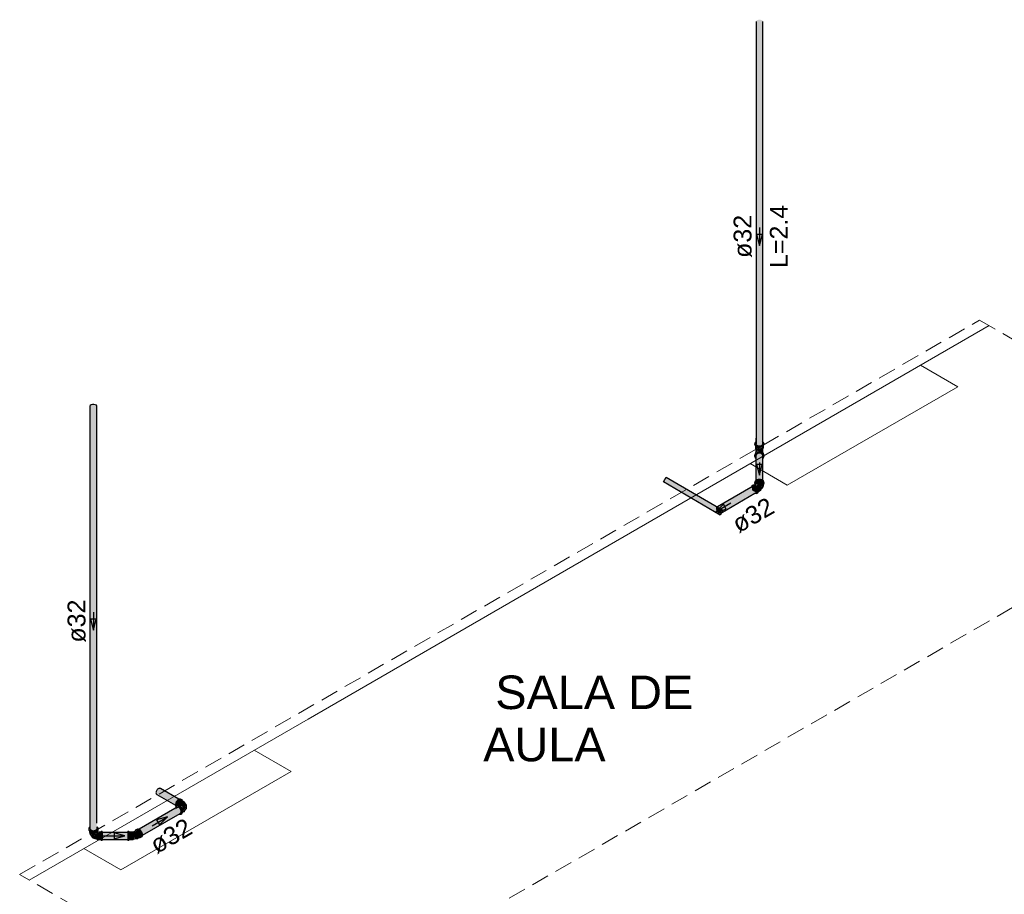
# Model space of a CAD drawing. Header units: millimetres. Extents: x 567 to 934, y -1 to 364.
# Tile 815 of 1056: x 784 to 795, y 127 to 137. Entities that reach past the tile are written whole.
import ezdxf

# ---------------------------------------------------------------- set-up
doc = ezdxf.new("R2010")
doc.units = ezdxf.units.MM
doc.header["$MEASUREMENT"] = 0
doc.linetypes.add('JIS_02_2.0', pattern=[0.3, 0.2, -0.1])
doc.linetypes.add('NULL', pattern=[0])
for name, color, linetype, lineweight in [('A-AREA-IDEN', 7, 'Continuous', 9), ('A-WALL', 7, 'Continuous', 25), ('AF-Condutos Reúso', 200, 'Continuous', 25), ('AF-Conexões Reúso', 216, 'Continuous', 18), ('AF-Sentido conduto Reúso', 200, 'Continuous', 30), ('AF-Textos conduto Reúso', 7, 'Continuous', 9), ('DI-Elementos em corte', 9, 'Continuous', 18), ('DI-Área do detalhe', 10, 'JIS_02_2.0', 0), ('Q-SPCQ', 7, 'Continuous', 13)]:
    doc.layers.add(name, color=color, linetype=linetype, lineweight=lineweight)
doc.styles.add('Arial', font='arial.ttf')

msp = doc.modelspace()

# ---------------------------------------------------------------- hatches: boundary and pattern name
at = {"layer": 'AF-Condutos Reúso', "linetype": 'Continuous'}
for points in [[(792.512, 132.094), (792.526, 132.089), (792.542, 132.087), (792.557, 132.09), (792.57, 132.096), (792.578, 136.824), (792.578, 132.104), (792.578, 136.833), (792.573, 136.842), (792.561, 136.849), (792.546, 136.852), (792.53, 136.852), (792.515, 136.847), (792.505, 136.84), (792.501, 136.831), (792.501, 132.111), (792.503, 136.822), (792.503, 132.102)], [(792.501, 132.13), (792.503, 132.102), (792.503, 136.822)], [(792.57, 132.096), (792.578, 132.104), (792.578, 136.824)], [(792.578, 132.113), (792.578, 136.833), (792.578, 132.175)], [(785.064, 127.794), (785.078, 127.789), (785.094, 127.787), (785.11, 127.79), (785.122, 127.796), (785.13, 132.524), (785.13, 127.804), (785.131, 132.533), (785.125, 132.542), (785.113, 132.549), (785.098, 132.552), (785.082, 132.552), (785.067, 132.547), (785.057, 132.54), (785.053, 132.531), (785.053, 127.811), (785.055, 132.522), (785.055, 127.802)], [(785.053, 127.83), (785.055, 127.802), (785.055, 132.522)], [(785.122, 127.796), (785.13, 127.804), (785.13, 132.524)], [(785.131, 127.813), (785.131, 132.533), (785.13, 127.875)], [(792.5, 132.132), (792.5, 132.108), (792.506, 132.099)], [(792.5, 131.704), (792.504, 131.707), (792.504, 131.989)], [(792.504, 131.989), (792.5, 131.977), (792.5, 131.703), (792.5, 131.704)], [(792.505, 131.707), (792.514, 132), (792.504, 131.989), (792.504, 131.707)], [(792.505, 131.709), (792.514, 131.712), (792.514, 132)], [(792.516, 131.713), (792.529, 132.006), (792.514, 132), (792.514, 131.712)], [(792.516, 131.715), (792.529, 131.717), (792.529, 132.006)], [(792.53, 131.717), (792.545, 132.007), (792.529, 132.006), (792.529, 131.717)], [(792.53, 131.719), (792.545, 131.717), (792.545, 132.007)], [(792.547, 131.717), (792.56, 132.002), (792.545, 132.007), (792.545, 131.717)], [(792.56, 131.715), (792.56, 132.002), (792.547, 131.718)], [(792.561, 131.713), (792.572, 131.992), (792.56, 132.002), (792.56, 131.714)], [(792.572, 131.71), (792.572, 131.992), (792.561, 131.714)], [(792.577, 131.945), (792.578, 131.704), (792.578, 131.98), (792.572, 131.992), (792.572, 131.708), (792.572, 131.707)], [(792.577, 131.945), (792.572, 131.709), (792.577, 131.704)], [(792.07, 131.406), (792.074, 131.406), (792.49, 131.642), (792.487, 131.647), (792.45, 131.625)], [(792.495, 131.645), (792.074, 131.406), (792.08, 131.405), (792.495, 131.632)], [(792.45, 131.608), (792.08, 131.405), (792.085, 131.402)], [(792.507, 131.638), (792.45, 131.608), (792.085, 131.402), (792.102, 131.387), (792.525, 131.612)], [(792.11, 131.373), (792.527, 131.614), (792.102, 131.387)], [(792.524, 131.578), (792.53, 131.586), (792.112, 131.345), (792.106, 131.337)], [(792.525, 131.612), (792.11, 131.373), (792.529, 131.598)], [(792.113, 131.358), (792.531, 131.599), (792.11, 131.373)], [(792.53, 131.598), (792.113, 131.358), (792.112, 131.345), (792.53, 131.586)], [(786.013, 128.098), (785.797, 128.231), (785.794, 128.224), (786.013, 128.097)], [(786.009, 128.084), (786.013, 128.097), (785.794, 128.224)], [(786.01, 128.084), (785.794, 128.224), (785.794, 128.198), (786.009, 128.074)], [(786.009, 128.074), (785.794, 128.198), (786.008, 128.071)], [(786.009, 128.071), (785.794, 128.198), (785.8, 128.191)], [(786.013, 128.098), (785.8, 128.239), (785.797, 128.231)], [(786.021, 128.112), (785.81, 128.251), (785.8, 128.239), (786.021, 128.112)], [(786.021, 128.112), (785.8, 128.239), (786.012, 128.099)], [(786.03, 128.125), (785.822, 128.259), (785.81, 128.251), (786.03, 128.124)], [(786.029, 128.125), (785.81, 128.251), (786.019, 128.113)], [(786.04, 128.134), (785.833, 128.261), (785.822, 128.259), (786.04, 128.133)], [(786.039, 128.134), (785.822, 128.259), (786.029, 128.126)], [(786.046, 128.138), (785.833, 128.261), (786.038, 128.135)], [(785.833, 128.261), (786.06, 128.131), (785.841, 128.257)], [(785.841, 128.257), (786.046, 128.138), (786.047, 128.139)], [(786.025, 128.048), (785.602, 127.804), (785.602, 127.803), (786.003, 128.033), (785.604, 127.802), (785.612, 127.797), (786.007, 128.025), (786.034, 128.051)], [(786.007, 128.025), (786.046, 128.047), (786.034, 128.051)], [(785.602, 127.804), (785.604, 127.802), (786.003, 128.033)], [(786.007, 128.025), (785.612, 127.797), (785.613, 127.796), (786.005, 128.009), (785.624, 127.788), (785.623, 127.786), (786.066, 128.024), (786.057, 128.038), (786.046, 128.047)], [(785.613, 127.796), (785.622, 127.787), (786.005, 128.009)], [(785.631, 127.773), (786.066, 128.024), (785.624, 127.787)], [(785.631, 127.772), (786.072, 128.01), (786.066, 128.024), (785.631, 127.773)], [(785.638, 127.759), (786.072, 128.01), (785.633, 127.773)], [(785.637, 127.758), (786.073, 127.996), (786.072, 128.01), (785.637, 127.758)], [(785.641, 127.746), (786.073, 127.996), (785.639, 127.759)], [(786.047, 127.971), (786.07, 127.985), (786.073, 127.996), (785.64, 127.746), (785.64, 127.745), (786.046, 127.972), (785.641, 127.737)], [(786.062, 127.98), (785.641, 127.737), (785.641, 127.736)], [(786.046, 127.972), (785.642, 127.746), (785.641, 127.738)], [(785.478, 127.763), (785.191, 127.768), (785.191, 127.763), (785.478, 127.763)], [(785.191, 127.768), (785.478, 127.763), (785.478, 127.768)], [(785.191, 127.763), (785.191, 127.751), (785.478, 127.751), (785.478, 127.763)], [(785.478, 127.738), (785.191, 127.751), (785.191, 127.736), (785.478, 127.736)], [(785.191, 127.751), (785.478, 127.738), (785.478, 127.751)], [(785.191, 127.72), (785.478, 127.72), (785.478, 127.736), (785.191, 127.736)], [(785.191, 127.705), (785.478, 127.705), (785.478, 127.72), (785.191, 127.72)], [(785.191, 127.705), (785.478, 127.696), (785.478, 127.705)], [(785.191, 127.69), (785.478, 127.69), (785.478, 127.696), (785.191, 127.705)]]:
    msp.add_hatch(color=201, dxfattribs=at).paths.add_polyline_path(points)
h = msp.add_hatch(color=201, dxfattribs=at)
h.paths.add_polyline_path([(791.498, 131.74), (791.467, 131.686), (791.666, 131.569), (791.729, 131.605)])
h.paths.add_polyline_path([(791.835, 131.543), (791.729, 131.605), (791.666, 131.569), (791.772, 131.507)])
h.paths.add_polyline_path([(791.835, 131.543), (791.772, 131.507), (792.099, 131.315), (792.115, 131.342), (792.106, 131.337), (792.102, 131.336), (792.097, 131.335), (792.092, 131.337), (792.086, 131.339), (792.081, 131.343), (792.075, 131.348), (792.07, 131.355), (792.048, 131.349), (792.064, 131.365), (792.063, 131.368), (792.059, 131.376), (792.059, 131.382), (792.058, 131.39), (792.06, 131.395), (792.062, 131.4), (792.065, 131.403), (792.069, 131.406)])
at = {"layer": 'AF-Conexões Reúso', "linetype": 'Continuous'}
for points in [[(792.578, 132.132), (792.578, 132.11), (792.574, 132.101), (792.576, 132.09), (792.525, 132.082), (792.502, 132.09), (792.486, 132.112), (792.486, 132.103), (792.502, 132.082), (792.525, 132.074), (792.553, 132.074), (792.576, 132.082), (792.59, 132.095), (792.59, 132.119)], [(792.493, 132.127), (792.486, 132.112), (792.5, 132.092), (792.504, 132.1), (792.515, 132.086), (792.525, 132.082), (792.5, 132.108), (792.5, 132.125)], [(792.578, 132.125), (792.565, 132.138), (792.574, 132.101)], [(792.5, 131.948), (792.5, 131.974), (792.509, 131.995), (792.513, 132.012), (792.5, 131.99), (792.495, 131.993), (792.486, 131.981)], [(792.59, 131.992), (792.584, 132.002), (792.565, 132.018), (792.539, 132.024), (792.513, 132.018), (792.495, 132.004), (792.495, 131.987), (792.513, 132.012), (792.515, 132), (792.525, 132.004), (792.525, 132.016), (792.565, 132.012), (792.592, 131.975)], [(792.496, 132.086), (792.496, 132.06), (792.499, 132.083)], [(792.499, 132.083), (792.496, 132.06), (792.5, 132.055)], [(792.5, 132.082), (792.5, 132.054), (792.506, 132.078)], [(792.5, 132.055), (792.5, 132.025), (792.515, 132.046)], [(792.501, 132.058), (792.508, 132.049), (792.508, 132.079)], [(792.504, 132.1), (792.502, 132.09), (792.515, 132.086)], [(792.503, 132.012), (792.515, 132.033), (792.508, 132.032)], [(792.508, 132.049), (792.517, 132.045), (792.517, 132.076), (792.508, 132.078)], [(792.51, 131.995), (792.514, 132), (792.513, 132.012)], [(792.511, 132.018), (792.517, 132.02), (792.517, 132.038)], [(792.515, 132.094), (792.525, 132.082), (792.525, 132.088)], [(792.517, 132.074), (792.517, 132.045), (792.526, 132.074)], [(792.517, 132.046), (792.539, 132.041), (792.539, 132.073), (792.528, 132.074)], [(792.517, 132.036), (792.517, 132.02), (792.526, 132.038)], [(792.527, 132.023), (792.527, 132.038), (792.52, 132.022)], [(792.574, 132.101), (792.549, 132.09), (792.525, 132.091), (792.525, 132.083), (792.576, 132.09)], [(792.525, 132.016), (792.525, 132.006), (792.545, 132.007), (792.565, 131.998), (792.565, 132.012), (792.545, 132.014)], [(792.539, 132.043), (792.527, 132.041), (792.53, 132.023)], [(792.561, 132.036), (792.539, 132.043), (792.53, 132.023), (792.539, 132.024), (792.55, 132.016), (792.546, 132.025), (792.561, 132.02)], [(792.539, 132.043), (792.549, 132.073), (792.539, 132.073)], [(792.561, 132.046), (792.561, 132.076), (792.551, 132.045), (792.55, 132.073), (792.54, 132.043)], [(792.559, 132.074), (792.55, 132.074), (792.551, 132.045)], [(792.569, 132.078), (792.561, 132.076), (792.561, 132.045)], [(792.567, 132.018), (792.561, 132.038), (792.561, 132.021)], [(792.57, 132.032), (792.561, 132.038), (792.567, 132.017)], [(792.577, 132.054), (792.576, 132.082), (792.57, 132.079), (792.562, 132.048)], [(792.578, 132.054), (792.562, 132.04), (792.577, 132.025)], [(792.578, 131.947), (792.592, 131.975), (792.565, 132.012), (792.568, 131.996), (792.578, 131.98)], [(792.57, 132.032), (792.57, 132.015), (792.574, 132.012)], [(792.577, 132.011), (792.577, 132.025), (792.57, 132.032)], [(792.583, 132.087), (792.577, 132.083), (792.577, 132.065), (792.582, 132.06)], [(792.583, 132.006), (792.578, 132.023), (792.577, 132.01)], [(792.578, 131.947), (792.584, 131.953), (792.592, 131.975)], [(792.488, 131.686), (792.486, 131.669), (792.513, 131.706), (792.565, 131.706), (792.592, 131.669), (792.59, 131.686), (792.578, 131.704), (792.553, 131.716), (792.525, 131.716), (792.502, 131.705)], [(792.492, 131.651), (792.508, 131.694), (792.555, 131.685), (792.517, 131.7), (792.556, 131.685), (792.522, 131.702), (792.509, 131.696), (792.486, 131.669)], [(792.496, 131.678), (792.495, 131.658), (792.522, 131.67), (792.567, 131.662), (792.545, 131.674), (792.508, 131.666), (792.508, 131.694), (792.5, 131.687), (792.5, 131.668)], [(792.582, 131.678), (792.57, 131.694), (792.55, 131.704), (792.527, 131.704), (792.508, 131.694), (792.508, 131.666), (792.517, 131.672), (792.55, 131.675), (792.561, 131.672), (792.582, 131.65), (792.579, 131.65)], [(792.585, 131.657), (792.592, 131.669), (792.565, 131.706), (792.519, 131.703), (792.575, 131.689), (792.525, 131.703), (792.54, 131.705), (792.574, 131.692), (792.578, 131.669)], [(792.519, 131.605), (792.505, 131.628), (792.513, 131.633), (792.504, 131.642), (792.475, 131.654), (792.46, 131.648), (792.451, 131.634), (792.46, 131.587), (792.505, 131.568), (792.492, 131.56), (792.505, 131.554), (792.52, 131.561), (792.53, 131.574), (792.526, 131.609), (792.513, 131.633), (792.505, 131.628), (792.519, 131.605), (792.458, 131.63)], [(792.521, 131.666), (792.495, 131.651), (792.524, 131.661)], [(792.496, 131.65), (792.544, 131.65), (792.54, 131.654)], [(792.552, 131.637), (792.546, 131.646), (792.496, 131.65)], [(792.529, 131.663), (792.497, 131.647), (792.535, 131.656)], [(792.507, 131.639), (792.537, 131.657), (792.501, 131.645)], [(792.514, 131.631), (792.545, 131.649), (792.537, 131.657), (792.508, 131.64)], [(792.545, 131.649), (792.516, 131.632), (792.52, 131.621), (792.551, 131.639)], [(792.578, 131.64), (792.571, 131.657), (792.555, 131.669), (792.533, 131.672), (792.521, 131.666), (792.537, 131.665), (792.539, 131.655), (792.55, 131.652), (792.546, 131.646), (792.555, 131.645), (792.552, 131.637), (792.564, 131.633), (792.557, 131.625), (792.566, 131.627), (792.56, 131.616), (792.566, 131.612)], [(792.529, 131.601), (792.559, 131.618), (792.551, 131.639), (792.522, 131.623)], [(792.567, 131.662), (792.523, 131.67), (792.57, 131.659)], [(792.531, 131.6), (792.56, 131.608), (792.559, 131.618), (792.53, 131.601)], [(792.53, 131.576), (792.551, 131.588), (792.559, 131.6), (792.531, 131.583)], [(792.537, 131.665), (792.531, 131.661), (792.537, 131.657)], [(792.56, 131.608), (792.531, 131.6), (792.531, 131.591)], [(792.531, 131.584), (792.56, 131.608), (792.534, 131.593)], [(792.531, 131.584), (792.56, 131.603), (792.56, 131.608)], [(792.556, 131.597), (792.56, 131.602), (792.531, 131.584)], [(792.572, 131.66), (792.561, 131.672), (792.554, 131.674)], [(792.558, 131.625), (792.564, 131.633), (792.555, 131.633)], [(792.56, 131.616), (792.566, 131.627), (792.559, 131.623)], [(786.009, 128.039), (786.025, 128.048), (786.046, 128.047), (786.078, 128.018), (786.046, 128.058), (786.019, 128.06)], [(786.055, 128.142), (786.036, 128.131), (786.019, 128.11), (786.01, 128.085), (786.01, 128.063), (786.017, 128.059), (786.016, 128.067), (786.021, 128.094), (786.053, 128.134), (786.079, 128.136)], [(786.076, 128.099), (786.021, 128.094), (786.023, 128.082)], [(786.089, 128.121), (786.074, 128.136), (786.045, 128.121), (786.031, 128.103), (786.023, 128.083), (786.023, 128.064), (786.056, 128.072), (786.069, 128.095), (786.09, 128.11), (786.1, 128.113), (786.115, 128.099), (786.111, 128.106)], [(786.032, 128.058), (786.054, 128.046), (786.053, 128.054), (786.039, 128.062)], [(786.047, 127.971), (786.064, 127.967), (786.079, 127.973), (786.089, 127.987), (786.089, 128.009), (786.079, 128.034), (786.063, 128.055), (786.045, 128.066), (786.039, 128.062), (786.046, 128.058), (786.078, 128.018), (786.065, 128.027), (786.071, 128.011), (786.07, 127.985)], [(786.06, 128.074), (786.045, 128.066), (786.051, 128.063), (786.076, 128.077)], [(786.073, 128.075), (786.052, 128.063), (786.058, 128.058), (786.089, 128.066), (786.084, 128.073)], [(786.06, 128.057), (786.066, 128.052), (786.089, 128.066)], [(786.112, 128.1), (786.098, 128.108), (786.079, 128.101), (786.061, 128.078), (786.075, 128.081), (786.121, 128.039), (786.123, 128.053), (786.119, 128.061), (786.118, 128.08), (786.123, 128.053), (786.121, 128.039), (786.113, 128.035), (786.128, 128.031), (786.133, 128.061), (786.127, 128.082)], [(786.089, 128.066), (786.066, 128.052), (786.096, 128.059)], [(786.1, 128.059), (786.068, 128.051), (786.073, 128.044)], [(786.105, 128.05), (786.1, 128.059), (786.073, 128.044)], [(786.107, 128.05), (786.074, 128.042), (786.079, 128.034)], [(786.115, 128.029), (786.107, 128.05), (786.079, 128.034), (786.084, 128.024)], [(786.111, 128.028), (786.085, 128.023), (786.088, 128.014)], [(786.112, 128.018), (786.115, 128.029), (786.088, 128.014)], [(786.111, 128.018), (786.089, 128.012), (786.09, 128.004)], [(786.089, 127.989), (786.107, 127.999), (786.115, 128.01), (786.09, 127.992)], [(786.11, 128.007), (786.116, 128.019), (786.091, 128.005), (786.09, 127.993)], [(785.132, 127.83), (785.129, 127.802), (785.144, 127.802), (785.139, 127.823)], [(785.138, 127.825), (785.144, 127.802), (785.13, 127.788), (785.093, 127.779), (785.048, 127.794), (785.042, 127.802), (785.047, 127.825), (785.042, 127.817), (785.042, 127.793), (785.055, 127.78), (785.079, 127.772), (785.106, 127.772), (785.13, 127.78), (785.144, 127.793), (785.145, 127.81)], [(785.047, 127.825), (785.042, 127.802), (785.057, 127.802), (785.054, 127.825)], [(785.057, 127.802), (785.047, 127.796), (785.061, 127.795)], [(785.048, 127.794), (785.093, 127.779), (785.13, 127.788), (785.078, 127.787)], [(785.049, 127.784), (785.048, 127.765), (785.054, 127.752), (785.054, 127.78)], [(785.054, 127.78), (785.054, 127.752), (785.06, 127.776)], [(785.054, 127.752), (785.061, 127.747), (785.061, 127.777)], [(785.061, 127.747), (785.069, 127.774), (785.062, 127.776)], [(785.062, 127.751), (785.071, 127.743), (785.071, 127.774)], [(785.124, 127.692), (785.136, 127.691), (785.134, 127.756), (785.106, 127.733), (785.102, 127.74), (785.067, 127.738), (785.062, 127.747), (785.07, 127.724), (785.09, 127.705)], [(785.072, 127.746), (785.08, 127.772), (785.071, 127.774)], [(785.071, 127.746), (785.081, 127.74), (785.091, 127.771), (785.081, 127.772)], [(785.081, 127.74), (785.104, 127.74), (785.104, 127.772), (785.093, 127.776)], [(785.115, 127.743), (785.122, 127.776), (785.115, 127.774), (785.104, 127.741)], [(785.113, 127.772), (785.104, 127.772), (785.104, 127.74)], [(785.141, 127.799), (785.137, 127.801), (785.109, 127.79), (785.13, 127.788)], [(785.124, 127.751), (785.124, 127.777), (785.116, 127.747)], [(785.124, 127.747), (785.136, 127.758), (785.136, 127.784), (785.131, 127.781)], [(785.124, 127.747), (785.13, 127.779), (785.124, 127.777)], [(785.136, 127.766), (785.136, 127.758), (785.18, 127.758)], [(785.136, 127.686), (785.18, 127.686), (785.18, 127.758), (785.136, 127.758)], [(785.138, 127.771), (785.137, 127.766), (785.18, 127.771), (785.18, 127.774)], [(785.18, 127.774), (785.139, 127.774), (785.137, 127.771)], [(785.137, 127.766), (785.18, 127.766), (785.18, 127.771)], [(785.137, 127.766), (785.18, 127.758), (785.18, 127.766)], [(785.191, 127.782), (785.18, 127.782), (785.18, 127.682), (785.191, 127.678)], [(785.488, 127.782), (785.478, 127.782), (785.478, 127.69), (785.488, 127.682)], [(785.488, 127.771), (785.537, 127.771), (785.538, 127.774), (785.488, 127.774)], [(785.488, 127.771), (785.488, 127.758), (785.515, 127.758), (785.515, 127.768)], [(785.488, 127.758), (785.488, 127.748), (785.515, 127.748), (785.515, 127.758)], [(785.488, 127.748), (785.488, 127.737), (785.515, 127.731), (785.515, 127.748)], [(785.488, 127.737), (785.488, 127.725), (785.538, 127.725)], [(785.538, 127.704), (785.538, 127.725), (785.488, 127.725), (785.488, 127.714)], [(785.515, 127.771), (785.515, 127.762), (785.538, 127.758), (785.536, 127.768)], [(785.538, 127.758), (785.515, 127.762), (785.515, 127.758)], [(785.515, 127.758), (785.515, 127.748), (785.538, 127.748), (785.538, 127.758)], [(785.515, 127.748), (785.515, 127.731), (785.538, 127.725), (785.538, 127.748)], [(785.568, 127.697), (785.577, 127.695), (785.587, 127.704), (785.589, 127.719), (785.584, 127.748), (785.564, 127.768), (785.538, 127.77), (785.538, 127.699), (785.554, 127.699), (785.548, 127.704), (785.557, 127.71), (785.557, 127.701), (785.538, 127.699), (785.538, 127.694)], [(785.589, 127.72), (785.538, 127.757), (785.538, 127.741)], [(785.56, 127.786), (785.574, 127.794), (785.596, 127.792), (785.559, 127.777), (785.56, 127.782), (785.587, 127.795), (785.574, 127.794), (785.543, 127.776), (785.559, 127.773), (785.584, 127.748), (785.593, 127.717), (785.592, 127.708), (785.624, 127.722), (785.627, 127.728), (785.629, 127.715), (785.606, 127.708), (785.615, 127.707), (785.63, 127.714), (785.64, 127.728), (785.64, 127.75), (785.63, 127.775), (785.613, 127.796), (785.594, 127.807), (785.57, 127.801)], [(785.559, 127.777), (785.596, 127.792), (785.588, 127.795)], [(785.581, 127.792), (785.56, 127.782), (785.56, 127.779)], [(785.592, 127.708), (785.577, 127.695), (785.584, 127.697), (785.624, 127.722), (785.599, 127.711), (785.589, 127.701)], [(785.619, 127.767), (785.588, 127.795), (785.582, 127.792)], [(785.478, 127.682), (785.488, 127.678), (785.478, 127.689)], [(785.538, 127.695), (785.538, 127.704), (785.488, 127.714), (785.488, 127.695)], [(785.538, 127.689), (785.538, 127.695), (785.488, 127.695), (785.488, 127.689)], [(785.488, 127.689), (785.488, 127.686), (785.538, 127.686), (785.538, 127.689)]]:
    msp.add_hatch(color=213, dxfattribs=at).paths.add_polyline_path(points)
at = {"layer": 'DI-Elementos em corte', "linetype": 'Continuous'}
msp.add_hatch(color=31, dxfattribs=at).paths.add_polyline_path([(792.063, 131.368), (792.075, 131.348), (792.097, 131.335), (792.112, 131.345), (792.11, 131.373), (792.092, 131.399), (792.07, 131.406), (792.058, 131.39)])

# ---------------------------------------------------------------- linework, layer by layer
at = {"layer": 'A-WALL', "color": 8, "lineweight": 5}
for p, q in [((787.492, 129.035), (795.108, 133.433)), ((784.374, 127.235), (787.492, 129.035))]:
    msp.add_line(p, q, dxfattribs=at)
at = {"layer": 'AF-Condutos Reúso'}
for p, q in [((792.501, 136.831), (792.501, 132.111)), ((792.578, 132.171), (792.578, 136.833)), ((785.057, 132.54), (785.053, 132.531)), ((785.053, 132.531), (785.053, 127.811)), ((785.067, 132.547), (785.057, 132.54)), ((785.082, 132.552), (785.067, 132.547)), ((785.098, 132.552), (785.082, 132.552)), ((785.113, 132.549), (785.098, 132.552)), ((785.125, 132.542), (785.113, 132.549)), ((785.131, 132.533), (785.125, 132.542)), ((785.131, 127.871), (785.131, 132.533)), ((792.5, 132.173), (792.5, 132.108)), ((792.578, 132.136), (792.578, 132.171)), ((792.578, 132.132), (792.578, 132.136)), ((792.578, 132.132), (792.578, 132.132)), ((792.578, 132.11), (792.578, 132.132)), ((792.5, 132.108), (792.506, 132.099)), ((792.506, 132.099), (792.518, 132.093)), ((792.518, 132.093), (792.533, 132.089)), ((792.533, 132.089), (792.549, 132.09)), ((792.549, 132.09), (792.564, 132.094)), ((792.564, 132.094), (792.574, 132.101)), ((792.574, 132.101), (792.578, 132.11)), ((792.504, 131.989), (792.5, 131.977)), ((792.5, 131.977), (792.5, 131.947)), ((792.5, 131.947), (792.5, 131.941)), ((792.5, 131.941), (792.5, 131.891)), ((792.514, 132), (792.504, 131.989)), ((792.529, 132.006), (792.514, 132)), ((792.545, 132.007), (792.529, 132.006)), ((792.56, 132.002), (792.545, 132.007)), ((792.572, 131.992), (792.56, 132.002)), ((792.578, 131.98), (792.572, 131.992)), ((792.578, 131.946), (792.578, 131.98)), ((792.578, 131.704), (792.578, 131.946)), ((792.5, 131.891), (792.5, 131.703)), ((792.444, 131.622), (792.07, 131.406)), ((792.45, 131.625), (792.444, 131.622)), ((792.487, 131.647), (792.45, 131.625)), ((792.491, 131.647), (792.487, 131.647)), ((792.489, 131.558), (792.524, 131.578)), ((792.524, 131.578), (792.53, 131.586)), ((792.106, 131.337), (792.489, 131.558)), ((785.792, 128.216), (785.791, 128.21)), ((785.791, 128.21), (785.793, 128.203)), ((785.794, 128.224), (785.792, 128.216)), ((785.793, 128.203), (785.794, 128.198)), ((785.797, 128.231), (785.794, 128.224)), ((785.794, 128.198), (785.797, 128.194)), ((785.8, 128.239), (785.797, 128.231)), ((785.797, 128.194), (785.8, 128.191)), ((785.805, 128.244), (785.8, 128.239)), ((785.8, 128.191), (786.009, 128.071)), ((785.81, 128.251), (785.805, 128.244)), ((785.816, 128.255), (785.81, 128.251)), ((785.822, 128.259), (785.816, 128.255)), ((785.827, 128.26), (785.822, 128.259)), ((785.833, 128.261), (785.827, 128.26)), ((785.837, 128.26), (785.833, 128.261)), ((785.841, 128.257), (785.837, 128.26)), ((786.047, 128.139), (785.841, 128.257)), ((786.025, 128.048), (786.009, 128.039)), ((786.034, 128.051), (786.025, 128.048)), ((786.046, 128.047), (786.034, 128.051)), ((786.002, 128.035), (785.602, 127.804)), ((785.641, 127.736), (786.062, 127.98)), ((786.009, 128.039), (786.002, 128.035)), ((786.057, 128.038), (786.046, 128.047)), ((786.066, 128.024), (786.057, 128.038)), ((786.062, 127.98), (786.07, 127.985)), ((786.072, 128.01), (786.066, 128.024)), ((786.07, 127.985), (786.073, 127.996)), ((786.073, 127.996), (786.072, 128.01)), ((785.132, 127.808), (785.132, 127.83)), ((785.054, 127.806), (785.06, 127.797)), ((785.06, 127.797), (785.071, 127.791)), ((785.071, 127.791), (785.087, 127.787)), ((785.087, 127.787), (785.103, 127.788)), ((785.103, 127.788), (785.117, 127.792)), ((785.117, 127.792), (785.128, 127.799)), ((785.128, 127.799), (785.132, 127.808)), ((785.191, 127.768), (785.191, 127.763)), ((785.478, 127.768), (785.191, 127.768)), ((785.191, 127.763), (785.191, 127.751)), ((785.191, 127.751), (785.191, 127.736)), ((785.191, 127.736), (785.191, 127.72)), ((785.191, 127.72), (785.191, 127.705)), ((785.191, 127.705), (785.191, 127.695)), ((785.191, 127.695), (785.191, 127.69)), ((785.191, 127.69), (785.478, 127.69))]:
    msp.add_line(p, q, dxfattribs=at)
msp.add_lwpolyline([(791.498, 131.74), (792.131, 131.369), (792.099, 131.315), (791.467, 131.686)], close=True, dxfattribs=at)
at = {"layer": 'AF-Conexões Reúso'}
for p, q in [((792.49, 132.123), (792.488, 132.119)), ((792.493, 132.127), (792.49, 132.123)), ((792.5, 132.132), (792.493, 132.127)), ((792.584, 132.127), (792.578, 132.132)), ((792.585, 132.126), (792.584, 132.127)), ((792.59, 132.119), (792.585, 132.126)), ((792.488, 132.119), (792.486, 132.112)), ((792.486, 132.112), (792.486, 132.103)), ((792.486, 132.103), (792.488, 132.095)), ((792.488, 132.095), (792.493, 132.088)), ((792.493, 132.088), (792.495, 132.087)), ((792.495, 132.087), (792.495, 132.067)), ((792.495, 132.087), (792.502, 132.082)), ((792.495, 132.067), (792.496, 132.06)), ((792.496, 132.016), (792.495, 132.006)), ((792.502, 132.011), (792.495, 132.004)), ((792.496, 132.06), (792.5, 132.055)), ((792.5, 132.023), (792.496, 132.016)), ((792.5, 132.055), (792.5, 132.054)), ((792.5, 132.055), (792.5, 132.05)), ((792.5, 132.054), (792.508, 132.049)), ((792.5, 132.05), (792.5, 132.035)), ((792.5, 132.035), (792.5, 132.025)), ((792.508, 132.032), (792.5, 132.025)), ((792.5, 132.025), (792.5, 132.023)), ((792.5, 132.025), (792.5, 132.023)), ((792.502, 132.082), (792.513, 132.077)), ((792.513, 132.018), (792.502, 132.011)), ((792.508, 132.049), (792.517, 132.045)), ((792.517, 132.038), (792.508, 132.032)), ((792.513, 132.077), (792.525, 132.074)), ((792.525, 132.022), (792.513, 132.018)), ((792.517, 132.045), (792.527, 132.042)), ((792.527, 132.041), (792.517, 132.038)), ((792.525, 132.074), (792.539, 132.073)), ((792.539, 132.024), (792.525, 132.022)), ((792.531, 132.042), (792.527, 132.041)), ((792.527, 132.042), (792.531, 132.042)), ((792.539, 132.043), (792.531, 132.042)), ((792.531, 132.042), (792.539, 132.041)), ((792.539, 132.073), (792.553, 132.074)), ((792.546, 132.042), (792.539, 132.043)), ((792.539, 132.041), (792.546, 132.042)), ((792.553, 132.022), (792.539, 132.024)), ((792.55, 132.041), (792.546, 132.042)), ((792.546, 132.042), (792.55, 132.042)), ((792.55, 132.042), (792.561, 132.045)), ((792.561, 132.038), (792.55, 132.041)), ((792.553, 132.074), (792.565, 132.077)), ((792.565, 132.018), (792.553, 132.022)), ((792.561, 132.045), (792.57, 132.049)), ((792.57, 132.032), (792.561, 132.038)), ((792.565, 132.077), (792.576, 132.082)), ((792.576, 132.011), (792.565, 132.018)), ((792.57, 132.049), (792.577, 132.054)), ((792.577, 132.025), (792.57, 132.032)), ((792.576, 132.082), (792.583, 132.087)), ((792.583, 132.004), (792.576, 132.011)), ((792.577, 132.054), (792.578, 132.055)), ((792.578, 132.023), (792.577, 132.025)), ((792.578, 132.055), (792.582, 132.06)), ((792.578, 132.055), (792.578, 132.055)), ((792.578, 132.054), (792.578, 132.055)), ((792.578, 132.045), (792.578, 132.054)), ((792.578, 132.035), (792.578, 132.045)), ((792.578, 132.024), (792.578, 132.035)), ((792.578, 132.023), (792.578, 132.024)), ((792.582, 132.016), (792.578, 132.023)), ((792.582, 132.06), (792.583, 132.067)), ((792.583, 132.006), (792.582, 132.016)), ((792.583, 132.087), (792.584, 132.088)), ((792.583, 132.067), (792.583, 132.087)), ((792.584, 132.088), (792.59, 132.095)), ((792.591, 132.114), (792.59, 132.119)), ((792.59, 132.095), (792.592, 132.103)), ((792.592, 132.112), (792.591, 132.114)), ((792.592, 132.103), (792.592, 132.112)), ((792.488, 131.992), (792.486, 131.981)), ((792.486, 131.981), (792.486, 131.975)), ((792.486, 131.975), (792.488, 131.964)), ((792.493, 132.002), (792.488, 131.992)), ((792.488, 131.964), (792.493, 131.955)), ((792.494, 132.003), (792.493, 132.002)), ((792.493, 131.955), (792.493, 131.953)), ((792.493, 131.953), (792.5, 131.947)), ((792.495, 132.004), (792.494, 132.003)), ((792.495, 132.006), (792.495, 132.004)), ((792.578, 131.946), (792.584, 131.953)), ((792.583, 132.004), (792.583, 132.006)), ((792.584, 132.003), (792.583, 132.004)), ((792.584, 132.002), (792.584, 132.003)), ((792.59, 131.992), (792.584, 132.002)), ((792.584, 131.953), (792.59, 131.964)), ((792.592, 131.981), (792.59, 131.992)), ((792.59, 131.964), (792.592, 131.975)), ((792.592, 131.975), (792.592, 131.981)), ((792.488, 131.686), (792.486, 131.675)), ((792.493, 131.696), (792.488, 131.686)), ((792.5, 131.703), (792.493, 131.696)), ((792.5, 131.685), (792.496, 131.678)), ((792.502, 131.705), (792.5, 131.703)), ((792.508, 131.694), (792.5, 131.687)), ((792.5, 131.687), (792.5, 131.685)), ((792.513, 131.712), (792.502, 131.705)), ((792.517, 131.7), (792.508, 131.694)), ((792.525, 131.716), (792.513, 131.712)), ((792.527, 131.704), (792.517, 131.7)), ((792.539, 131.718), (792.525, 131.716)), ((792.539, 131.705), (792.527, 131.704)), ((792.553, 131.716), (792.539, 131.718)), ((792.55, 131.704), (792.539, 131.705)), ((792.561, 131.7), (792.55, 131.704)), ((792.565, 131.712), (792.553, 131.716)), ((792.57, 131.694), (792.561, 131.7)), ((792.576, 131.705), (792.565, 131.712)), ((792.577, 131.687), (792.57, 131.694)), ((792.578, 131.704), (792.576, 131.705)), ((792.578, 131.686), (792.577, 131.687)), ((792.584, 131.696), (792.578, 131.704)), ((792.582, 131.678), (792.578, 131.686)), ((792.59, 131.686), (792.584, 131.696)), ((792.592, 131.675), (792.59, 131.686)), ((792.451, 131.634), (792.45, 131.625)), ((792.455, 131.642), (792.451, 131.634)), ((792.46, 131.648), (792.455, 131.642)), ((792.468, 131.652), (792.46, 131.648)), ((792.475, 131.654), (792.468, 131.652)), ((792.484, 131.653), (792.475, 131.654)), ((792.486, 131.653), (792.484, 131.653)), ((792.486, 131.675), (792.486, 131.669)), ((792.486, 131.669), (792.488, 131.659)), ((792.487, 131.654), (792.486, 131.653)), ((792.489, 131.651), (792.486, 131.653)), ((792.489, 131.654), (792.487, 131.654)), ((792.488, 131.659), (792.488, 131.658)), ((792.488, 131.658), (792.489, 131.655)), ((792.493, 131.657), (792.489, 131.655)), ((792.489, 131.655), (792.489, 131.654)), ((792.49, 131.651), (792.489, 131.651)), ((792.492, 131.65), (792.49, 131.651)), ((792.491, 131.651), (792.492, 131.65)), ((792.494, 131.649), (792.492, 131.65)), ((792.495, 131.658), (792.493, 131.657)), ((792.495, 131.649), (792.494, 131.649)), ((792.496, 131.677), (792.495, 131.669)), ((792.495, 131.669), (792.495, 131.661)), ((792.5, 131.661), (792.495, 131.658)), ((792.495, 131.661), (792.495, 131.658)), ((792.498, 131.646), (792.495, 131.649)), ((792.496, 131.678), (792.496, 131.677)), ((792.501, 131.644), (792.498, 131.646)), ((792.507, 131.665), (792.5, 131.661)), ((792.504, 131.642), (792.501, 131.644)), ((792.513, 131.633), (792.504, 131.642)), ((792.513, 131.667), (792.507, 131.665)), ((792.516, 131.667), (792.513, 131.667)), ((792.52, 131.621), (792.513, 131.633)), ((792.523, 131.67), (792.516, 131.667)), ((792.521, 131.666), (792.516, 131.667)), ((792.526, 131.609), (792.52, 131.621)), ((792.529, 131.663), (792.521, 131.666)), ((792.533, 131.672), (792.523, 131.67)), ((792.53, 131.597), (792.526, 131.609)), ((792.526, 131.566), (792.53, 131.574)), ((792.537, 131.657), (792.529, 131.663)), ((792.53, 131.594), (792.53, 131.597)), ((792.531, 131.588), (792.53, 131.594)), ((792.53, 131.576), (792.551, 131.588)), ((792.53, 131.576), (792.531, 131.585)), ((792.53, 131.574), (792.53, 131.576)), ((792.531, 131.585), (792.531, 131.588)), ((792.544, 131.672), (792.533, 131.672)), ((792.545, 131.649), (792.537, 131.657)), ((792.555, 131.669), (792.544, 131.672)), ((792.551, 131.639), (792.545, 131.649)), ((792.556, 131.629), (792.551, 131.639)), ((792.551, 131.588), (792.556, 131.593)), ((792.564, 131.664), (792.555, 131.669)), ((792.559, 131.618), (792.556, 131.629)), ((792.556, 131.593), (792.559, 131.6)), ((792.56, 131.608), (792.559, 131.618)), ((792.559, 131.6), (792.56, 131.602)), ((792.56, 131.603), (792.56, 131.608)), ((792.56, 131.603), (792.564, 131.608)), ((792.56, 131.602), (792.56, 131.603)), ((792.571, 131.657), (792.564, 131.664)), ((792.564, 131.608), (792.567, 131.613)), ((792.567, 131.613), (792.571, 131.618)), ((792.567, 131.613), (792.57, 131.614)), ((792.57, 131.615), (792.577, 131.622)), ((792.57, 131.614), (792.57, 131.615)), ((792.576, 131.649), (792.571, 131.657)), ((792.571, 131.618), (792.575, 131.629)), ((792.575, 131.629), (792.577, 131.64)), ((792.578, 131.64), (792.576, 131.649)), ((792.577, 131.64), (792.578, 131.64)), ((792.577, 131.622), (792.582, 131.631)), ((792.583, 131.669), (792.582, 131.678)), ((792.582, 131.631), (792.583, 131.64)), ((792.583, 131.646), (792.583, 131.669)), ((792.583, 131.646), (792.584, 131.647)), ((792.583, 131.645), (792.583, 131.646)), ((792.583, 131.64), (792.583, 131.645)), ((792.584, 131.647), (792.584, 131.647)), ((792.584, 131.647), (792.586, 131.65)), ((792.586, 131.65), (792.59, 131.658)), ((792.59, 131.661), (792.592, 131.669)), ((792.59, 131.66), (792.59, 131.661)), ((792.59, 131.659), (792.59, 131.66)), ((792.59, 131.658), (792.59, 131.659)), ((792.592, 131.669), (792.592, 131.675)), ((792.489, 131.558), (792.496, 131.555)), ((792.496, 131.555), (792.505, 131.554)), ((792.505, 131.554), (792.513, 131.556)), ((792.513, 131.556), (792.52, 131.561)), ((792.52, 131.561), (792.526, 131.566)), ((786.01, 128.085), (786.008, 128.073)), ((786.008, 128.073), (786.009, 128.071)), ((786.009, 128.071), (786.01, 128.063)), ((786.013, 128.098), (786.01, 128.085)), ((786.01, 128.063), (786.013, 128.055)), ((786.013, 128.055), (786.01, 128.047)), ((786.019, 128.11), (786.013, 128.098)), ((786.019, 128.06), (786.013, 128.055)), ((786.013, 128.055), (786.013, 128.055)), ((786.013, 128.055), (786.013, 128.055)), ((786.027, 128.121), (786.019, 128.11)), ((786.02, 128.061), (786.019, 128.06)), ((786.023, 128.062), (786.02, 128.061)), ((786.023, 128.082), (786.022, 128.075)), ((786.022, 128.075), (786.022, 128.073)), ((786.022, 128.073), (786.022, 128.068)), ((786.022, 128.068), (786.023, 128.064)), ((786.026, 128.093), (786.023, 128.083)), ((786.023, 128.083), (786.023, 128.082)), ((786.027, 128.065), (786.023, 128.063)), ((786.023, 128.064), (786.023, 128.063)), ((786.023, 128.063), (786.023, 128.062)), ((786.023, 128.063), (786.023, 128.063)), ((786.023, 128.063), (786.023, 128.063)), ((786.023, 128.063), (786.023, 128.063)), ((786.031, 128.103), (786.026, 128.093)), ((786.036, 128.131), (786.027, 128.121)), ((786.034, 128.067), (786.027, 128.065)), ((786.037, 128.113), (786.031, 128.103)), ((786.043, 128.066), (786.034, 128.067)), ((786.046, 128.138), (786.036, 128.131)), ((786.045, 128.121), (786.037, 128.113)), ((786.045, 128.066), (786.043, 128.066)), ((786.053, 128.127), (786.045, 128.121)), ((786.06, 128.074), (786.045, 128.066)), ((786.053, 128.062), (786.045, 128.066)), ((786.047, 128.139), (786.046, 128.138)), ((786.055, 128.142), (786.047, 128.139)), ((786.061, 128.13), (786.053, 128.127)), ((786.063, 128.055), (786.053, 128.062)), ((786.064, 128.143), (786.055, 128.142)), ((786.062, 128.078), (786.06, 128.075)), ((786.062, 128.076), (786.06, 128.074)), ((786.06, 128.075), (786.06, 128.074)), ((786.062, 128.13), (786.061, 128.13)), ((786.069, 128.131), (786.062, 128.13)), ((786.063, 128.08), (786.062, 128.078)), ((786.069, 128.078), (786.062, 128.076)), ((786.066, 128.086), (786.063, 128.08)), ((786.072, 128.046), (786.063, 128.055)), ((786.072, 128.14), (786.064, 128.143)), ((786.07, 128.092), (786.066, 128.086)), ((786.075, 128.129), (786.069, 128.131)), ((786.076, 128.077), (786.069, 128.078)), ((786.079, 128.101), (786.07, 128.092)), ((786.079, 128.136), (786.072, 128.14)), ((786.089, 128.121), (786.075, 128.129)), ((786.084, 128.073), (786.076, 128.077)), ((786.085, 128.131), (786.079, 128.136)), ((786.084, 128.104), (786.079, 128.101)), ((786.089, 128.107), (786.084, 128.104)), ((786.092, 128.067), (786.084, 128.073)), ((786.089, 128.123), (786.085, 128.131)), ((786.089, 128.121), (786.089, 128.123)), ((786.107, 128.111), (786.089, 128.121)), ((786.09, 128.107), (786.089, 128.107)), ((786.093, 128.107), (786.09, 128.107)), ((786.099, 128.06), (786.092, 128.067)), ((786.098, 128.108), (786.093, 128.107)), ((786.102, 128.107), (786.098, 128.108)), ((786.1, 128.059), (786.099, 128.06)), ((786.107, 128.05), (786.1, 128.059)), ((786.105, 128.105), (786.102, 128.107)), ((786.112, 128.1), (786.105, 128.105)), ((786.111, 128.106), (786.107, 128.111)), ((786.111, 128.04), (786.107, 128.05)), ((786.115, 128.099), (786.111, 128.106)), ((786.115, 128.097), (786.112, 128.1)), ((786.115, 128.097), (786.115, 128.099)), ((786.116, 128.096), (786.115, 128.097)), ((786.123, 128.088), (786.116, 128.096)), ((786.127, 128.082), (786.123, 128.088)), ((786.131, 128.073), (786.127, 128.082)), ((786.133, 128.061), (786.131, 128.073)), ((786.131, 128.036), (786.134, 128.051)), ((786.134, 128.051), (786.133, 128.061)), ((786.01, 128.047), (786.009, 128.044)), ((786.009, 128.044), (786.009, 128.039)), ((786.047, 127.971), (786.049, 127.97)), ((786.049, 127.97), (786.055, 127.968)), ((786.055, 127.968), (786.064, 127.967)), ((786.064, 127.967), (786.072, 127.969)), ((786.079, 128.034), (786.072, 128.046)), ((786.072, 127.969), (786.079, 127.973)), ((786.085, 128.022), (786.079, 128.034)), ((786.079, 127.973), (786.085, 127.979)), ((786.089, 128.009), (786.085, 128.022)), ((786.085, 127.979), (786.089, 127.987)), ((786.09, 127.998), (786.089, 128.009)), ((786.089, 127.989), (786.107, 127.999)), ((786.089, 127.989), (786.09, 127.998)), ((786.089, 127.987), (786.089, 127.989)), ((786.107, 127.999), (786.111, 128.003)), ((786.115, 128.029), (786.111, 128.04)), ((786.111, 128.003), (786.115, 128.01)), ((786.116, 128.019), (786.115, 128.029)), ((786.115, 128.013), (786.123, 128.022)), ((786.115, 128.012), (786.116, 128.019)), ((786.115, 128.012), (786.115, 128.013)), ((786.115, 128.01), (786.115, 128.012)), ((786.116, 128.019), (786.116, 128.019)), ((786.123, 128.022), (786.128, 128.031)), ((786.128, 128.031), (786.131, 128.036)), ((785.054, 127.83), (785.047, 127.825)), ((785.138, 127.825), (785.132, 127.83)), ((785.042, 127.817), (785.04, 127.81)), ((785.04, 127.81), (785.04, 127.801)), ((785.04, 127.801), (785.042, 127.793)), ((785.047, 127.825), (785.042, 127.817)), ((785.042, 127.793), (785.047, 127.786)), ((785.047, 127.786), (785.048, 127.785)), ((785.048, 127.785), (785.055, 127.78)), ((785.048, 127.785), (785.048, 127.765)), ((785.048, 127.765), (785.05, 127.758)), ((785.05, 127.758), (785.054, 127.752)), ((785.054, 127.752), (785.056, 127.751)), ((785.055, 127.78), (785.066, 127.775)), ((785.056, 127.751), (785.061, 127.747)), ((785.056, 127.751), (785.058, 127.745)), ((785.058, 127.745), (785.063, 127.734)), ((785.061, 127.747), (785.071, 127.743)), ((785.063, 127.734), (785.07, 127.724)), ((785.066, 127.775), (785.079, 127.772)), ((785.07, 127.724), (785.076, 127.717)), ((785.071, 127.743), (785.081, 127.74)), ((785.079, 127.772), (785.093, 127.771)), ((785.081, 127.74), (785.093, 127.739)), ((785.093, 127.771), (785.106, 127.772)), ((785.093, 127.739), (785.104, 127.74)), ((785.104, 127.74), (785.115, 127.743)), ((785.106, 127.772), (785.119, 127.775)), ((785.115, 127.743), (785.124, 127.747)), ((785.119, 127.775), (785.13, 127.78)), ((785.124, 127.747), (785.128, 127.75)), ((785.128, 127.75), (785.131, 127.752)), ((785.13, 127.78), (785.137, 127.785)), ((785.131, 127.752), (785.136, 127.758)), ((785.136, 127.774), (785.136, 127.771)), ((785.137, 127.774), (785.136, 127.774)), ((785.136, 127.766), (785.136, 127.761)), ((785.136, 127.761), (785.137, 127.765)), ((785.136, 127.758), (785.136, 127.761)), ((785.136, 127.759), (785.136, 127.761)), ((785.136, 127.761), (785.136, 127.758)), ((785.136, 127.758), (785.136, 127.759)), ((785.136, 127.753), (785.136, 127.758)), ((785.136, 127.758), (785.136, 127.748)), ((785.136, 127.74), (785.136, 127.753)), ((785.136, 127.748), (785.136, 127.737)), ((785.136, 127.733), (785.136, 127.74)), ((785.136, 127.737), (785.136, 127.725)), ((785.136, 127.727), (785.136, 127.733)), ((785.136, 127.713), (785.136, 127.727)), ((785.136, 127.725), (785.136, 127.714)), ((785.137, 127.785), (785.138, 127.786)), ((785.137, 127.774), (785.137, 127.785)), ((785.137, 127.765), (785.137, 127.774)), ((785.139, 127.774), (785.137, 127.774)), ((785.144, 127.817), (785.138, 127.825)), ((785.138, 127.786), (785.144, 127.793)), ((785.18, 127.774), (785.139, 127.774)), ((785.145, 127.81), (785.144, 127.817)), ((785.144, 127.793), (785.145, 127.801)), ((785.145, 127.801), (785.145, 127.81)), ((785.18, 127.782), (785.18, 127.779)), ((785.191, 127.782), (785.18, 127.782)), ((785.18, 127.779), (785.18, 127.773)), ((785.18, 127.771), (785.18, 127.774)), ((785.18, 127.773), (785.18, 127.763)), ((785.18, 127.766), (785.18, 127.771)), ((785.18, 127.758), (785.18, 127.766)), ((785.18, 127.763), (785.18, 127.752)), ((785.18, 127.748), (785.18, 127.758)), ((785.18, 127.752), (785.18, 127.738)), ((785.18, 127.737), (785.18, 127.748)), ((785.18, 127.738), (785.18, 127.725)), ((785.18, 127.725), (785.18, 127.737)), ((785.18, 127.714), (785.18, 127.725)), ((785.18, 127.725), (785.18, 127.711)), ((785.191, 127.779), (785.191, 127.782)), ((785.191, 127.773), (785.191, 127.779)), ((785.191, 127.763), (785.191, 127.773)), ((785.191, 127.752), (785.191, 127.763)), ((785.191, 127.738), (785.191, 127.752)), ((785.191, 127.725), (785.191, 127.738)), ((785.191, 127.711), (785.191, 127.725)), ((785.478, 127.782), (785.478, 127.779)), ((785.488, 127.782), (785.478, 127.782)), ((785.478, 127.779), (785.478, 127.774)), ((785.478, 127.774), (785.478, 127.773)), ((785.478, 127.773), (785.478, 127.768)), ((785.478, 127.768), (785.478, 127.763)), ((785.478, 127.763), (785.478, 127.752)), ((785.478, 127.752), (785.478, 127.738)), ((785.478, 127.738), (785.478, 127.725)), ((785.478, 127.725), (785.478, 127.711)), ((785.488, 127.779), (785.488, 127.782)), ((785.488, 127.774), (785.488, 127.779)), ((785.488, 127.773), (785.488, 127.774)), ((785.488, 127.774), (785.488, 127.771)), ((785.538, 127.774), (785.488, 127.774)), ((785.488, 127.768), (785.488, 127.773)), ((785.488, 127.771), (785.488, 127.768)), ((785.488, 127.768), (785.488, 127.766)), ((785.488, 127.763), (785.488, 127.768)), ((785.488, 127.766), (785.488, 127.758)), ((785.488, 127.752), (785.488, 127.763)), ((785.488, 127.758), (785.488, 127.748)), ((785.488, 127.738), (785.488, 127.752)), ((785.488, 127.748), (785.488, 127.737)), ((785.488, 127.725), (785.488, 127.738)), ((785.488, 127.737), (785.488, 127.725)), ((785.488, 127.725), (785.488, 127.714)), ((785.488, 127.711), (785.488, 127.725)), ((785.538, 127.772), (785.538, 127.774)), ((785.539, 127.774), (785.538, 127.772)), ((785.538, 127.771), (785.538, 127.772)), ((785.538, 127.77), (785.538, 127.771)), ((785.544, 127.771), (785.538, 127.77)), ((785.538, 127.768), (785.538, 127.77)), ((785.538, 127.77), (785.538, 127.768)), ((785.538, 127.766), (785.538, 127.768)), ((785.538, 127.768), (785.538, 127.764)), ((785.538, 127.758), (785.538, 127.766)), ((785.538, 127.764), (785.538, 127.758)), ((785.538, 127.748), (785.538, 127.758)), ((785.538, 127.758), (785.538, 127.749)), ((785.538, 127.749), (785.538, 127.739)), ((785.538, 127.737), (785.538, 127.748)), ((785.538, 127.739), (785.538, 127.728)), ((785.538, 127.725), (785.538, 127.737)), ((785.538, 127.728), (785.538, 127.717)), ((785.538, 127.714), (785.538, 127.725)), ((785.543, 127.776), (785.539, 127.774)), ((785.558, 127.785), (785.543, 127.776)), ((785.552, 127.771), (785.544, 127.771)), ((785.556, 127.769), (785.552, 127.771)), ((785.56, 127.768), (785.556, 127.769)), ((785.56, 127.785), (785.558, 127.785)), ((785.574, 127.794), (785.56, 127.786)), ((785.561, 127.787), (785.56, 127.786)), ((785.56, 127.786), (785.56, 127.785)), ((785.561, 127.768), (785.56, 127.768)), ((785.562, 127.79), (785.561, 127.787)), ((785.569, 127.761), (785.561, 127.768)), ((785.564, 127.796), (785.562, 127.79)), ((785.566, 127.797), (785.564, 127.796)), ((785.57, 127.801), (785.566, 127.797)), ((785.577, 127.752), (785.569, 127.761)), ((785.577, 127.805), (785.57, 127.801)), ((785.581, 127.796), (785.574, 127.794)), ((785.585, 127.808), (785.577, 127.805)), ((785.583, 127.742), (785.577, 127.752)), ((785.587, 127.795), (785.581, 127.796)), ((785.587, 127.73), (785.583, 127.742)), ((785.594, 127.807), (785.585, 127.808)), ((785.588, 127.795), (785.587, 127.795)), ((785.589, 127.719), (785.587, 127.73)), ((785.587, 127.71), (785.589, 127.719)), ((785.596, 127.792), (785.588, 127.795)), ((785.602, 127.804), (785.594, 127.807)), ((785.605, 127.786), (785.596, 127.792)), ((785.604, 127.803), (785.602, 127.804)), ((785.613, 127.796), (785.604, 127.803)), ((785.612, 127.778), (785.605, 127.786)), ((785.619, 127.768), (785.612, 127.778)), ((785.622, 127.786), (785.613, 127.796)), ((785.624, 127.758), (785.619, 127.768)), ((785.619, 127.717), (785.624, 127.722)), ((785.63, 127.775), (785.622, 127.786)), ((785.627, 127.747), (785.624, 127.758)), ((785.624, 127.722), (785.627, 127.728)), ((785.628, 127.737), (785.627, 127.747)), ((785.627, 127.729), (785.628, 127.737)), ((785.627, 127.728), (785.627, 127.729)), ((785.636, 127.762), (785.63, 127.775)), ((785.63, 127.714), (785.636, 127.719)), ((785.64, 127.75), (785.636, 127.762)), ((785.636, 127.719), (785.64, 127.728)), ((785.641, 127.738), (785.64, 127.75)), ((785.64, 127.728), (785.641, 127.736)), ((785.641, 127.736), (785.641, 127.738)), ((785.076, 127.717), (785.082, 127.711)), ((785.082, 127.711), (785.09, 127.705)), ((785.09, 127.705), (785.097, 127.702)), ((785.097, 127.702), (785.099, 127.7)), ((785.099, 127.7), (785.108, 127.696)), ((785.108, 127.696), (785.122, 127.693)), ((785.122, 127.693), (785.124, 127.692)), ((785.124, 127.692), (785.136, 127.691)), ((785.136, 127.714), (785.136, 127.704)), ((785.136, 127.708), (785.136, 127.713)), ((785.136, 127.702), (785.136, 127.708)), ((785.136, 127.704), (785.136, 127.695)), ((785.136, 127.698), (785.136, 127.702)), ((785.136, 127.694), (785.136, 127.698)), ((785.136, 127.695), (785.136, 127.689)), ((785.136, 127.692), (785.136, 127.694)), ((785.136, 127.691), (785.136, 127.692)), ((785.136, 127.689), (785.136, 127.686)), ((785.136, 127.686), (785.18, 127.686)), ((785.18, 127.704), (785.18, 127.714)), ((785.18, 127.711), (785.18, 127.699)), ((785.18, 127.695), (785.18, 127.704)), ((785.18, 127.699), (785.18, 127.689)), ((785.18, 127.689), (785.18, 127.695)), ((785.18, 127.686), (785.18, 127.689)), ((785.18, 127.689), (785.18, 127.682)), ((785.18, 127.682), (785.18, 127.678)), ((785.18, 127.678), (785.191, 127.678)), ((785.191, 127.699), (785.191, 127.711)), ((785.191, 127.689), (785.191, 127.699)), ((785.191, 127.682), (785.191, 127.689)), ((785.191, 127.678), (785.191, 127.682)), ((785.478, 127.711), (785.478, 127.699)), ((785.478, 127.699), (785.478, 127.69)), ((785.478, 127.69), (785.478, 127.689)), ((785.478, 127.689), (785.478, 127.682)), ((785.478, 127.682), (785.478, 127.678)), ((785.478, 127.678), (785.488, 127.678)), ((785.488, 127.714), (785.488, 127.704)), ((785.488, 127.699), (785.488, 127.711)), ((785.488, 127.704), (785.488, 127.695)), ((785.488, 127.69), (785.488, 127.699)), ((785.488, 127.695), (785.488, 127.69)), ((785.488, 127.69), (785.488, 127.689)), ((785.488, 127.689), (785.488, 127.69)), ((785.488, 127.689), (785.488, 127.686)), ((785.488, 127.686), (785.488, 127.689)), ((785.488, 127.686), (785.538, 127.686)), ((785.488, 127.682), (785.488, 127.686)), ((785.488, 127.678), (785.488, 127.682)), ((785.538, 127.717), (785.538, 127.707)), ((785.538, 127.704), (785.538, 127.714)), ((785.538, 127.707), (785.538, 127.699)), ((785.538, 127.695), (785.538, 127.704)), ((785.538, 127.699), (785.538, 127.694)), ((785.538, 127.689), (785.538, 127.695)), ((785.538, 127.694), (785.538, 127.691)), ((785.538, 127.691), (785.553, 127.693)), ((785.538, 127.686), (785.538, 127.689)), ((785.553, 127.693), (785.565, 127.696)), ((785.565, 127.696), (785.566, 127.696)), ((785.566, 127.696), (785.567, 127.697)), ((785.567, 127.697), (785.569, 127.697)), ((785.567, 127.697), (785.57, 127.696)), ((785.569, 127.697), (785.577, 127.7)), ((785.57, 127.696), (785.577, 127.695)), ((785.577, 127.7), (785.583, 127.704)), ((785.577, 127.695), (785.584, 127.697)), ((785.583, 127.704), (785.587, 127.71)), ((785.584, 127.697), (785.605, 127.709)), ((785.605, 127.709), (785.619, 127.717)), ((785.605, 127.709), (785.606, 127.708)), ((785.606, 127.708), (785.615, 127.707)), ((785.615, 127.707), (785.623, 127.71)), ((785.623, 127.71), (785.63, 127.714))]:
    msp.add_line(p, q, dxfattribs=at)
at = {"layer": 'AF-Sentido conduto Reúso'}
for p, q in [((792.572, 134.451), (792.507, 134.451)), ((792.507, 134.451), (792.54, 134.33)), ((792.54, 134.33), (792.572, 134.451)), ((792.571, 131.882), (792.507, 131.882)), ((792.507, 131.882), (792.539, 131.761)), ((792.539, 131.761), (792.571, 131.882)), ((792.137, 131.437), (792.048, 131.349)), ((792.048, 131.349), (792.169, 131.381)), ((792.169, 131.381), (792.137, 131.437)), ((785.124, 130.151), (785.06, 130.151)), ((785.06, 130.151), (785.092, 130.03)), ((785.092, 130.03), (785.124, 130.151)), ((785.92, 127.942), (785.799, 127.91)), ((785.831, 127.854), (785.92, 127.942)), ((785.799, 127.91), (785.831, 127.854)), ((785.445, 127.73), (785.324, 127.762)), ((785.324, 127.762), (785.324, 127.697)), ((785.324, 127.697), (785.445, 127.73))]:
    msp.add_line(p, q, dxfattribs=at)
for points in [[(792.54, 134.53), (792.54, 134.33)], [(792.539, 131.903), (792.539, 131.761)], [(792.221, 131.449), (792.048, 131.349)], [(785.092, 130.23), (785.092, 130.03)], [(785.747, 127.842), (785.92, 127.942)], [(785.2, 127.73), (785.445, 127.73)]]:
    msp.add_lwpolyline(points, dxfattribs=at)
at = {"layer": 'DI-Elementos em corte'}
for p, q in [((792.06, 131.395), (792.058, 131.39)), ((792.058, 131.39), (792.059, 131.382)), ((792.059, 131.382), (792.059, 131.376)), ((792.059, 131.376), (792.063, 131.368)), ((792.062, 131.4), (792.06, 131.395)), ((792.065, 131.403), (792.062, 131.4)), ((792.063, 131.368), (792.065, 131.361)), ((792.07, 131.406), (792.065, 131.403)), ((792.065, 131.361), (792.07, 131.354)), ((792.07, 131.354), (792.075, 131.348)), ((792.075, 131.348), (792.081, 131.343)), ((792.081, 131.343), (792.086, 131.339)), ((792.086, 131.339), (792.092, 131.337)), ((792.092, 131.337), (792.097, 131.335)), ((792.097, 131.335), (792.102, 131.336)), ((792.102, 131.336), (792.106, 131.337))]:
    msp.add_line(p, q, dxfattribs=at)
at = {"layer": 'DI-Área do detalhe'}
msp.add_lwpolyline([(784.267, 127.297), (795.001, 133.494), (797.968, 131.782), (787.234, 125.584), (784.267, 127.297)], dxfattribs=at)
at = {"layer": 'Q-SPCQ', "color": 8, "linetype": 'Continuous', "lineweight": 5}
for p, q in [((794.341, 132.99), (794.757, 132.75)), ((794.757, 132.75), (792.851, 131.65)), ((792.851, 131.65), (792.436, 131.89)), ((786.889, 128.688), (787.305, 128.448)), ((787.305, 128.448), (785.4, 127.348)), ((785.4, 127.348), (784.984, 127.588))]:
    msp.add_line(p, q, dxfattribs=at)

# ---------------------------------------------------------------- texts
at = {"layer": 'A-AREA-IDEN', "color": 8, "linetype": 'NULL', "lineweight": 5, "char_height": 0.375, "attachment_point": 7, "line_spacing_factor": 0.6, "style": 'Arial'}
for s, insert, width in [('SALA DE', (789.586, 129.141), 4.42683), ('AULA', (789.451, 128.557), 2.73761)]:
    msp.add_mtext(s, dxfattribs=dict(at, insert=insert, width=width))
at = {"layer": 'AF-Textos conduto Reúso', "linetype": 'NULL', "char_height": 0.2, "attachment_point": 8, "line_spacing_factor": 0.6, "style": 'Arial'}
for s, insert, width, rotation in [('L=2.4', (792.856, 134.43), 1.41341, 90.0002), ('ø32', (792.456, 134.43), 0.9628, 90.0002), ('ø32', (792.519, 131.225), 0.9628, 30.0001), ('ø32', (785.008, 130.13), 0.9628, 90.0002), ('ø32', (786.011, 127.639), 0.9628, 30.0001)]:
    msp.add_mtext(s, dxfattribs=dict(at, insert=insert, width=width, rotation=rotation))

doc.saveas('drawing.dxf')
